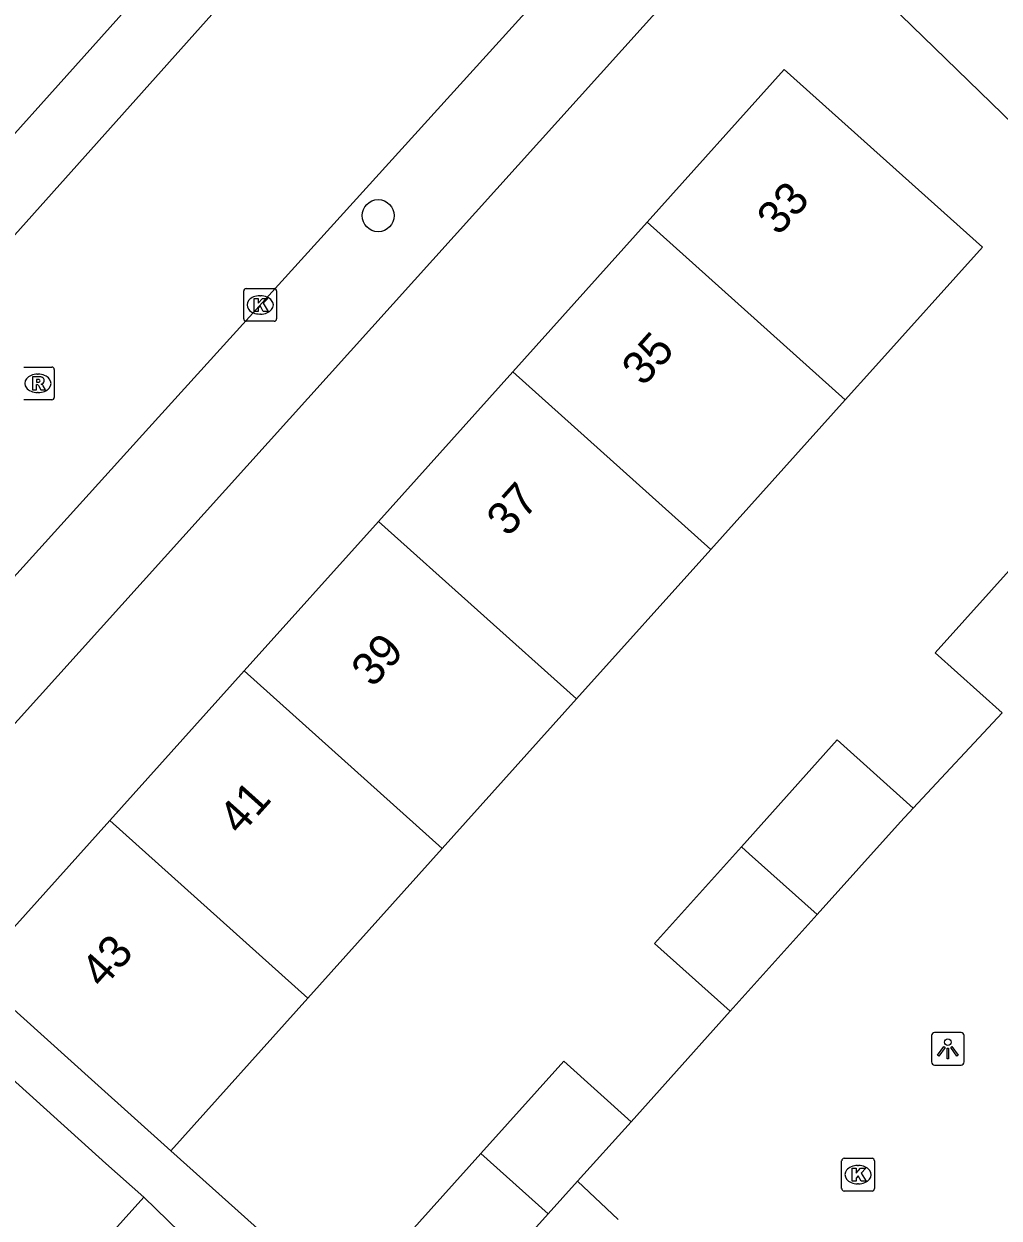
# Model space of a CAD drawing. Extents: x 159040 to 160094, y 381214 to 382518.
# Drawn here: x 159469.45 to 159499.21, y 382064.07 to 382100.53 of the extents above; entities that cross this region are included whole.
import ezdxf

# ---------------------------------------------------------------- set-up
doc = ezdxf.new("R2010")
doc.units = 0
for name, color, linetype in [('IMGEO_Boom', 7, 'Continuous'), ('IMGEO_Kolk', 7, 'Continuous'), ('IMGEO_Lichtpunt', 7, 'Continuous'), ('IMGEO_Pand', 7, 'Continuous'), ('IMGEO_Pand_nummerreeks', 7, 'Continuous'), ('IMGEO_Rijbaan_lokaal_open', 7, 'Continuous'), ('IMGEO_Rioolput', 7, 'Continuous'), ('IMGEO_Voetpad_open', 7, 'Continuous')]:
    doc.layers.add(name, color=color, linetype=linetype)

msp = doc.modelspace()

# ---------------------------------------------------------------- linework, layer by layer
at = {"layer": 'IMGEO_Boom'}
msp.add_circle((159480.262, 382094.672), 0.489, dxfattribs=at)
at = {"layer": 'IMGEO_Kolk'}
for p, q in [((159476.162, 382091.521), (159476.162, 382092.373)), ((159476.237, 382092.447), (159477.089, 382092.447)), ((159476.65, 382092.227), (159476.675, 382092.227)), ((159477.163, 382092.373), (159477.163, 382091.521)), ((159477.089, 382091.447), (159476.237, 382091.447)), ((159476.673, 382091.667), (159476.648, 382091.667)), ((159494.403, 382064.968), (159494.403, 382065.82)), ((159494.478, 382065.894), (159495.33, 382065.894)), ((159494.891, 382065.674), (159494.916, 382065.674)), ((159495.404, 382065.82), (159495.404, 382064.968)), ((159495.33, 382064.894), (159494.478, 382064.894)), ((159494.914, 382065.114), (159494.889, 382065.114))]:
    msp.add_line(p, q, dxfattribs=at)
for points in [[(159476.162, 382091.521), (159476.162, 382092.373)], [(159476.237, 382092.447), (159477.089, 382092.447)], [(159477.163, 382092.373), (159477.163, 382091.521)], [(159476.483, 382092.147), (159476.606, 382092.147), (159476.606, 382091.996), (159476.736, 382092.147), (159476.9, 382092.147), (159476.754, 382091.996), (159476.907, 382091.747), (159476.755, 382091.747), (159476.67, 382091.911), (159476.606, 382091.844), (159476.606, 382091.747), (159476.483, 382091.747), (159476.483, 382092.147)], [(159477.089, 382091.447), (159476.237, 382091.447)], [(159494.403, 382064.968), (159494.403, 382065.82)], [(159494.478, 382065.894), (159495.33, 382065.894)], [(159494.724, 382065.594), (159494.847, 382065.594), (159494.847, 382065.443), (159494.977, 382065.594), (159495.141, 382065.594), (159494.995, 382065.443), (159495.148, 382065.194), (159494.996, 382065.194), (159494.911, 382065.358), (159494.847, 382065.291), (159494.847, 382065.194), (159494.724, 382065.194), (159494.724, 382065.594)], [(159495.404, 382065.82), (159495.404, 382064.968)], [(159495.33, 382064.894), (159494.478, 382064.894)]]:
    msp.add_lwpolyline(points, dxfattribs=at)
for centre, start, end in [((159476.239, 382092.371), 91.552, 178.448), ((159476.239, 382092.371), 91.552, 178.448), ((159477.087, 382092.371), 1.552, 88.448), ((159477.087, 382092.371), 1.552, 88.448), ((159476.239, 382091.523), 181.552, 268.448), ((159476.239, 382091.523), 181.552, 268.448), ((159477.087, 382091.523), 271.552, 358.448), ((159477.087, 382091.523), 271.552, 358.448), ((159494.48, 382065.818), 91.552, 178.448), ((159494.48, 382065.818), 91.552, 178.448), ((159495.328, 382065.818), 1.552, 88.448), ((159495.328, 382065.818), 1.552, 88.448), ((159494.48, 382064.97), 181.552, 268.448), ((159494.48, 382064.97), 181.552, 268.448), ((159495.328, 382064.97), 271.552, 358.448), ((159495.328, 382064.97), 271.552, 358.448)]:
    msp.add_arc(centre, 0.0765, start, end, dxfattribs=at)
for centre, major_axis, ratio, start_param, end_param in [((159476.649, 382091.947), (-0.387, 0.002), 0.722429, 4.712389, 7.853982), ((159476.674, 382091.947), (-0.39, 0.002), 0.717154, 1.570796, 4.712389), ((159494.89, 382065.394), (-0.387, 0.002), 0.722429, 4.712389, 7.853982), ((159494.915, 382065.394), (-0.39, 0.002), 0.717154, 1.570796, 4.712389)]:
    msp.add_ellipse(centre, major_axis=major_axis, ratio=ratio, start_param=start_param, end_param=end_param, dxfattribs=at)
at = {"layer": 'IMGEO_Lichtpunt'}
for p, q in [((159497.143, 382069.641), (159497.143, 382068.834)), ((159497.143, 382069.641), (159497.143, 382068.834)), ((159498.045, 382069.736), (159497.237, 382069.736)), ((159498.045, 382069.736), (159497.237, 382069.736)), ((159498.139, 382068.834), (159498.139, 382069.641)), ((159498.139, 382068.834), (159498.139, 382069.641)), ((159497.237, 382068.74), (159498.045, 382068.74)), ((159497.237, 382068.74), (159498.045, 382068.74))]:
    msp.add_line(p, q, dxfattribs=at)
for points in [[(159497.517, 382069.305), (159497.556, 382069.277), (159497.368, 382069.015), (159497.33, 382069.042), (159497.517, 382069.305)], [(159497.619, 382069.257), (159497.666, 382069.257), (159497.666, 382068.935), (159497.619, 382068.935), (159497.619, 382069.257)], [(159497.729, 382069.277), (159497.767, 382069.304), (159497.954, 382069.042), (159497.915, 382069.014), (159497.729, 382069.277)]]:
    msp.add_lwpolyline(points, dxfattribs=at)
msp.add_circle((159497.642, 382069.439), 0.0994, dxfattribs=at)
for centre, start, end in [((159497.237, 382069.641), 90, 180), ((159497.237, 382069.641), 90, 180), ((159498.045, 382069.641), 0, 90), ((159498.045, 382069.641), 0, 90), ((159497.237, 382068.834), 180, 270), ((159497.237, 382068.834), 180, 270), ((159498.045, 382068.834), 270, 0), ((159498.045, 382068.834), 270, 360)]:
    msp.add_arc(centre, 0.0946, start, end, dxfattribs=at)
at = {"layer": 'IMGEO_Pand'}
for points in [[(159488.471, 382094.476), (159492.651, 382099.134), (159498.695, 382093.71), (159495.356, 382089.989), (159494.515, 382089.052)], [(159484.372, 382089.909), (159488.471, 382094.476)], [(159494.515, 382089.052), (159488.471, 382094.476)], [(159480.272, 382085.34), (159484.372, 382089.909)], [(159484.372, 382089.909), (159490.416, 382084.484)], [(159494.515, 382089.052), (159490.416, 382084.484)], [(159476.172, 382080.773), (159480.272, 382085.34)], [(159486.316, 382079.916), (159480.272, 382085.34)], [(159490.416, 382084.484), (159486.316, 382079.916)], [(159499.301, 382079.491), (159497.257, 382081.326), (159499.875, 382084.242), (159500, 382084.382)], [(159472.072, 382076.204), (159476.172, 382080.773)], [(159476.172, 382080.773), (159482.217, 382075.348)], [(159486.316, 382079.916), (159482.217, 382075.348)], [(159491.344, 382075.404), (159494.27, 382078.665), (159496.586, 382076.586)], [(159496.586, 382076.586), (159496.199, 382076.171), (159493.652, 382073.333)], [(159467.896, 382071.551), (159472.072, 382076.204)], [(159478.117, 382070.78), (159472.072, 382076.204)], [(159491.344, 382075.404), (159488.696, 382072.453), (159491.004, 382070.383)], [(159493.652, 382073.333), (159491.583, 382075.19), (159491.344, 382075.404)], [(159482.217, 382075.348), (159478.117, 382070.78)], [(159491.004, 382070.383), (159493.652, 382073.333)], [(159473.94, 382066.126), (159471.617, 382068.211), (159467.896, 382071.551)], [(159478.117, 382070.78), (159473.94, 382066.126)], [(159468.237, 382069.079), (159471.956, 382065.74), (159473.11, 382064.705)], [(159483.397, 382066.042), (159485.922, 382068.855), (159487.977, 382067.011)], [(159487.977, 382067.011), (159486.345, 382065.192)], [(159482.775, 382061.215), (159480.72, 382063.059), (159483.397, 382066.042)], [(159483.397, 382066.042), (159485.453, 382064.198)], [(159486.345, 382065.192), (159485.453, 382064.198)], [(159473.11, 382064.705), (159468.88, 382059.992)], [(159485.453, 382064.198), (159482.775, 382061.215)]]:
    msp.add_lwpolyline(points, dxfattribs=at)
at = {"layer": 'IMGEO_Rijbaan_lokaal_open'}
for points in [[(159484.51, 382111.174), (159481.021, 382107.349), (159474.838, 382100.428), (159466.594, 382091.206), (159459.375, 382083.3), (159449.46, 382072.146), (159446.424, 382068.776), (159443.761, 382065.82), (159436.593, 382057.833), (159429.233, 382049.65), (159421.179, 382040.701), (159414.041, 382032.697), (159412.333, 382030.791)], [(159417.471, 382026.041), (159418.427, 382027.145), (159421.101, 382030.063), (159436.695, 382047.561), (159444.758, 382056.431), (159447.825, 382059.867), (159456.22, 382069.32), (159461.578, 382075.157), (159466.546, 382080.765), (159473.262, 382088.194), (159486.13, 382102.405), (159490.537, 382107.476)], [(159496.586, 382076.586), (159499.301, 382079.491)], [(159487.977, 382067.011), (159489.02, 382068.172), (159491.004, 382070.383)], [(159486.345, 382065.192), (159487.584, 382064.022)]]:
    msp.add_lwpolyline(points, dxfattribs=at)
at = {"layer": 'IMGEO_Rioolput'}
for p, q in [((159469.454, 382090.051), (159470.306, 382090.051)), ((159470.38, 382089.977), (159470.38, 382089.125)), ((159469.867, 382089.831), (159469.892, 382089.831)), ((159469.89, 382089.271), (159469.865, 382089.271)), ((159470.306, 382089.051), (159469.454, 382089.051))]:
    msp.add_line(p, q, dxfattribs=at)
for points in [[(159469.454, 382090.051), (159470.306, 382090.051)], [(159470.38, 382089.977), (159470.38, 382089.125)], [(159469.968, 382089.749), (159469.716, 382089.751), (159469.716, 382089.351)], [(159469.894, 382089.67), (159469.84, 382089.67), (159469.84, 382089.589)], [(159469.716, 382089.351), (159469.84, 382089.351), (159469.84, 382089.513), (159469.851, 382089.513)], [(159469.84, 382089.589), (159469.892, 382089.589)], [(159469.898, 382089.484), (159469.969, 382089.351), (159470.109, 382089.351), (159470.044, 382089.477)], [(159470.306, 382089.051), (159469.454, 382089.051)]]:
    msp.add_lwpolyline(points, dxfattribs=at)
for centre, radius, start, end in [((159470.304, 382089.975), 0.0765, 1.552, 88.448), ((159470.304, 382089.975), 0.0765, 1.552, 88.448), ((159469.9, 382089.574), 0.0964, 77.0061, 93.1865), ((159469.914, 382089.631), 0.0378, 276.6634, 79.6772), ((159469.967, 382089.639), 0.109, 350.3612, 89.416), ((159469.965, 382089.639), 0.112, 277.5842, 350.9817), ((159469.85, 382089.46), 0.0533, 26.0293, 88.6989), ((159469.876, 382089.778), 0.19, 274.7715, 282.9687), ((159469.949, 382089.424), 0.108, 29.5134, 73.7905), ((159470.304, 382089.127), 0.0765, 271.552, 358.448), ((159470.304, 382089.127), 0.0765, 271.552, 358.448)]:
    msp.add_arc(centre, radius, start, end, dxfattribs=at)
for centre, major_axis, ratio, start_param, end_param in [((159469.866, 382089.551), (-0.387, 0.002), 0.722429, 4.712389, 7.853982), ((159469.891, 382089.551), (-0.39, 0.002), 0.717154, 1.570796, 4.712389)]:
    msp.add_ellipse(centre, major_axis=major_axis, ratio=ratio, start_param=start_param, end_param=end_param, dxfattribs=at)
at = {"layer": 'IMGEO_Voetpad_open'}
for points in [[(159466.167, 382093.83), (159480.109, 382109.39)], [(159464.803, 382074.327), (159490.855, 382103.242)], [(159504.036, 382088.878), (159503.049, 382089.729), (159505.154, 382092.085), (159500, 382097.106), (159493.786, 382103.159)], [(159473.94, 382066.126), (159481.274, 382059.543), (159482.775, 382061.215)], [(159480.069, 382057.941), (159473.11, 382064.705)]]:
    msp.add_lwpolyline(points, dxfattribs=at)

# ---------------------------------------------------------------- texts
at = {"layer": 'IMGEO_Pand_nummerreeks'}
for s, p in [('33', (159492.477, 382094.029)), ('35', (159488.352, 382089.432)), ('37', (159484.226, 382084.835)), ('39', (159480.1, 382080.238)), ('41', (159476.05, 382075.725)), ('43', (159471.848, 382071.044))]:
    msp.add_text(s, height=1, rotation=48.0929, dxfattribs=at).set_placement(p)

doc.saveas('drawing.dxf')
